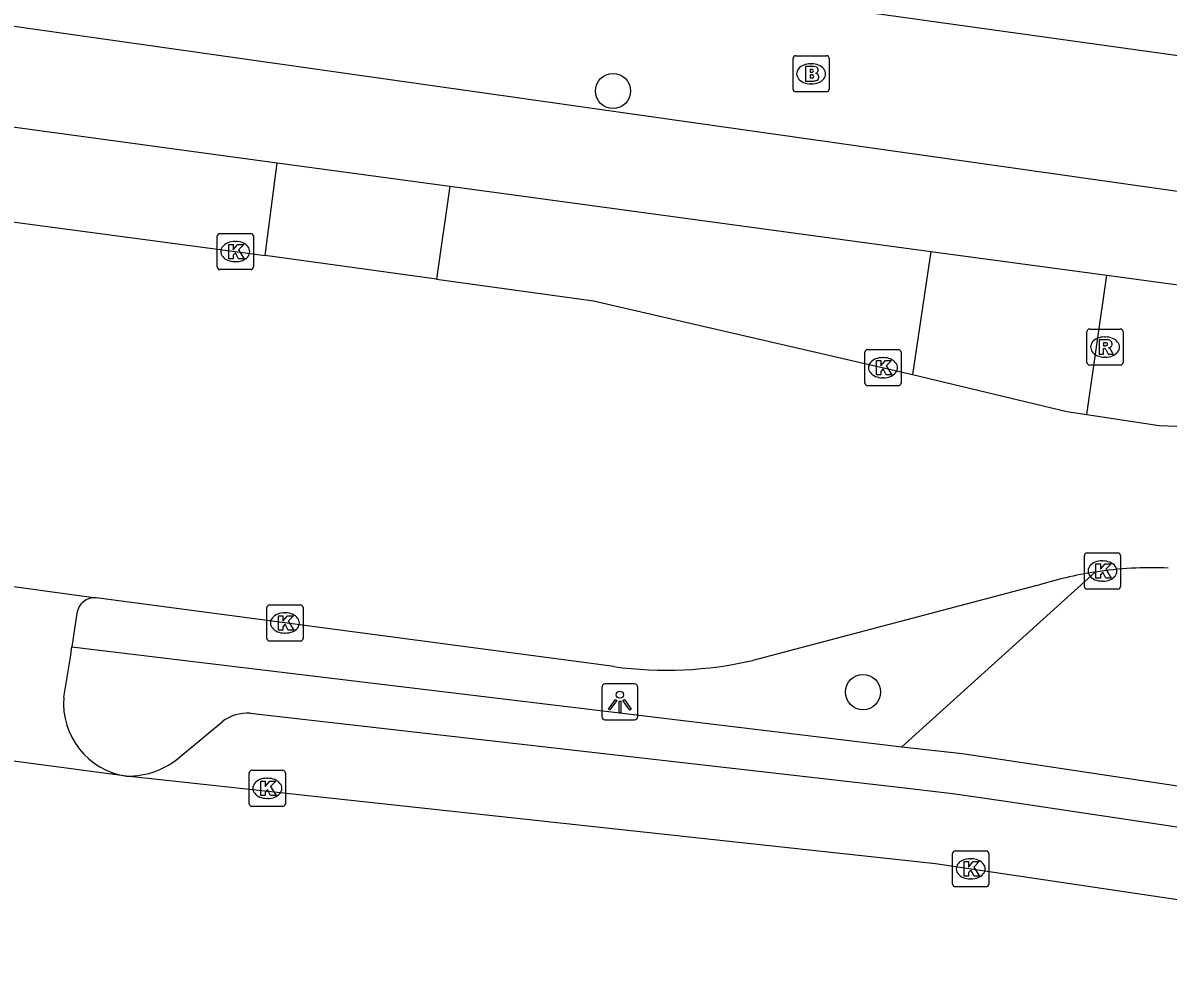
# Model space of a CAD drawing. Extents: x 161696 to 162377, y 380761 to 381673.
# Drawn here: x 161753.99 to 161785.73, y 380820.86 to 380846.95 of the extents above; entities that cross this region are included whole.
import ezdxf

# ---------------------------------------------------------------- set-up
doc = ezdxf.new("R2010")
doc.units = 0
for name, color, linetype in [('IMGEO_Berm_groen', 7, 'Continuous'), ('IMGEO_Boom', 7, 'Continuous'), ('IMGEO_Brandkraan', 7, 'Continuous'), ('IMGEO_Fietspad_gesloten', 7, 'Continuous'), ('IMGEO_Kolk', 7, 'Continuous'), ('IMGEO_Lichtpunt', 7, 'Continuous'), ('IMGEO_Rijbaan_lokaal_gesloten', 7, 'Continuous'), ('IMGEO_Rijbaan_lokaal_open', 7, 'Continuous'), ('IMGEO_Rioolput', 7, 'Continuous'), ('IMGEO_Voetpad_open', 7, 'Continuous')]:
    doc.layers.add(name, color=color, linetype=linetype)

msp = doc.modelspace()

# ---------------------------------------------------------------- linework, layer by layer
at = {"layer": 'IMGEO_Berm_groen'}
msp.add_lwpolyline([(161778.35, 380826.884), (161783.712, 380831.729)], dxfattribs=at)
at = {"layer": 'IMGEO_Boom'}
for centre in [(161770.346, 380845.061), (161777.276, 380828.401)]:
    msp.add_circle(centre, 0.489, dxfattribs=at)
at = {"layer": 'IMGEO_Brandkraan'}
for p, q in [((161775.337, 380845.111), (161775.337, 380845.963)), ((161775.412, 380846.037), (161776.264, 380846.037)), ((161776.338, 380845.963), (161776.338, 380845.111)), ((161775.825, 380845.817), (161775.85, 380845.817)), ((161775.848, 380845.257), (161775.823, 380845.257)), ((161776.264, 380845.037), (161775.412, 380845.037))]:
    msp.add_line(p, q, dxfattribs=at)
for points in [[(161775.337, 380845.111), (161775.337, 380845.963)], [(161775.412, 380846.037), (161776.264, 380846.037)], [(161776.338, 380845.963), (161776.338, 380845.111)], [(161775.685, 380845.737), (161775.685, 380845.337), (161775.898, 380845.337)], [(161775.916, 380845.737), (161775.685, 380845.737)], [(161775.864, 380845.656), (161775.81, 380845.656), (161775.81, 380845.58)], [(161775.81, 380845.58), (161775.863, 380845.58)], [(161775.872, 380845.504), (161775.81, 380845.504), (161775.81, 380845.423)], [(161775.81, 380845.423), (161775.872, 380845.423)], [(161776.264, 380845.037), (161775.412, 380845.037)]]:
    msp.add_lwpolyline(points, dxfattribs=at)
for centre, radius, start, end in [((161775.414, 380845.961), 0.0765, 91.552, 178.448), ((161775.414, 380845.961), 0.0765, 91.552, 178.448), ((161776.262, 380845.961), 0.0765, 1.552, 88.448), ((161776.262, 380845.961), 0.0765, 1.552, 88.448), ((161775.865, 380845.618), 0.0379, 267.8285, 90.9355), ((161775.92, 380845.592), 0.145, 59.4692, 91.5367), ((161775.945, 380845.639), 0.0922, 285.5137, 58.1501), ((161775.95, 380845.447), 0.105, 301.3115, 78.989), ((161775.873, 380845.463), 0.0404, 269.8759, 90.5077), ((161775.904, 380845.588), 0.251, 268.6676, 293.5347), ((161775.414, 380845.113), 0.0765, 181.552, 268.448), ((161775.414, 380845.113), 0.0765, 181.552, 268.448), ((161776.262, 380845.113), 0.0765, 271.552, 358.448), ((161776.262, 380845.113), 0.0765, 271.552, 358.448)]:
    msp.add_arc(centre, radius, start, end, dxfattribs=at)
for centre, major_axis, ratio, start_param, end_param in [((161775.824, 380845.537), (-0.387, 0.002), 0.722429, 4.712389, 7.853982), ((161775.849, 380845.537), (-0.39, 0.002), 0.717154, 1.570796, 4.712389)]:
    msp.add_ellipse(centre, major_axis=major_axis, ratio=ratio, start_param=start_param, end_param=end_param, dxfattribs=at)
at = {"layer": 'IMGEO_Fietspad_gesloten'}
for points in [[(161727.211, 380850.651), (161728.707, 380850.417), (161814.608, 380838.224)], [(161748.468, 380844.777), (161761.032, 380843.073)], [(161765.825, 380842.423), (161779.16, 380840.616)], [(161784.037, 380839.954), (161792.152, 380838.855)]]:
    msp.add_lwpolyline(points, dxfattribs=at)
at = {"layer": 'IMGEO_Kolk'}
for p, q in [((161759.448, 380841.11), (161760.3, 380841.11)), ((161759.373, 380840.184), (161759.373, 380841.036)), ((161759.861, 380840.89), (161759.886, 380840.89)), ((161760.374, 380841.036), (161760.374, 380840.184)), ((161759.884, 380840.33), (161759.859, 380840.33)), ((161760.3, 380840.11), (161759.448, 380840.11)), ((161777.33, 380836.966), (161777.33, 380837.818)), ((161777.405, 380837.892), (161778.257, 380837.892)), ((161777.818, 380837.672), (161777.843, 380837.672)), ((161778.331, 380837.818), (161778.331, 380836.966)), ((161777.841, 380837.112), (161777.816, 380837.112)), ((161778.257, 380836.892), (161777.405, 380836.892)), ((161783.49, 380832.257), (161784.342, 380832.257)), ((161783.415, 380831.331), (161783.415, 380832.183)), ((161783.903, 380832.037), (161783.928, 380832.037)), ((161784.416, 380832.183), (161784.416, 380831.331)), ((161783.926, 380831.477), (161783.901, 380831.477)), ((161784.342, 380831.257), (161783.49, 380831.257)), ((161760.75, 380829.89), (161760.75, 380830.742)), ((161760.825, 380830.816), (161761.677, 380830.816)), ((161761.751, 380830.742), (161761.751, 380829.89)), ((161761.238, 380830.596), (161761.263, 380830.596)), ((161761.261, 380830.036), (161761.236, 380830.036)), ((161761.677, 380829.816), (161760.825, 380829.816)), ((161760.336, 380826.233), (161761.188, 380826.233)), ((161760.261, 380825.307), (161760.261, 380826.159)), ((161760.749, 380826.013), (161760.774, 380826.013)), ((161761.262, 380826.159), (161761.262, 380825.307)), ((161761.188, 380825.233), (161760.336, 380825.233)), ((161760.772, 380825.453), (161760.747, 380825.453)), ((161779.836, 380824.002), (161780.688, 380824.002)), ((161779.761, 380823.076), (161779.761, 380823.928)), ((161780.249, 380823.782), (161780.274, 380823.782)), ((161780.762, 380823.928), (161780.762, 380823.076)), ((161780.272, 380823.222), (161780.247, 380823.222)), ((161780.688, 380823.002), (161779.836, 380823.002))]:
    msp.add_line(p, q, dxfattribs=at)
for points in [[(161759.448, 380841.11), (161760.3, 380841.11)], [(161759.373, 380840.184), (161759.373, 380841.036)], [(161759.694, 380840.81), (161759.817, 380840.81), (161759.817, 380840.659), (161759.947, 380840.81), (161760.111, 380840.81), (161759.965, 380840.659), (161760.118, 380840.41), (161759.966, 380840.41), (161759.881, 380840.574), (161759.817, 380840.507), (161759.817, 380840.41), (161759.694, 380840.41), (161759.694, 380840.81)], [(161760.374, 380841.036), (161760.374, 380840.184)], [(161760.3, 380840.11), (161759.448, 380840.11)], [(161777.33, 380836.966), (161777.33, 380837.818)], [(161777.405, 380837.892), (161778.257, 380837.892)], [(161778.331, 380837.818), (161778.331, 380836.966)], [(161777.651, 380837.592), (161777.774, 380837.592), (161777.774, 380837.441), (161777.904, 380837.592), (161778.068, 380837.592), (161777.922, 380837.441), (161778.075, 380837.192), (161777.923, 380837.192), (161777.838, 380837.356), (161777.774, 380837.289), (161777.774, 380837.192), (161777.651, 380837.192), (161777.651, 380837.592)], [(161778.257, 380836.892), (161777.405, 380836.892)], [(161783.49, 380832.257), (161784.342, 380832.257)], [(161783.415, 380831.331), (161783.415, 380832.183)], [(161783.736, 380831.957), (161783.859, 380831.957), (161783.859, 380831.806), (161783.989, 380831.957), (161784.153, 380831.957), (161784.007, 380831.806), (161784.16, 380831.557), (161784.008, 380831.557), (161783.923, 380831.721), (161783.859, 380831.654), (161783.859, 380831.557), (161783.736, 380831.557), (161783.736, 380831.957)], [(161784.416, 380832.183), (161784.416, 380831.331)], [(161784.342, 380831.257), (161783.49, 380831.257)], [(161760.75, 380829.89), (161760.75, 380830.742)], [(161760.825, 380830.816), (161761.677, 380830.816)], [(161761.751, 380830.742), (161761.751, 380829.89)], [(161761.071, 380830.516), (161761.194, 380830.516), (161761.194, 380830.365), (161761.324, 380830.516), (161761.488, 380830.516), (161761.342, 380830.365), (161761.495, 380830.116), (161761.343, 380830.116), (161761.258, 380830.28), (161761.194, 380830.213), (161761.194, 380830.116), (161761.071, 380830.116), (161761.071, 380830.516)], [(161761.677, 380829.816), (161760.825, 380829.816)], [(161760.336, 380826.233), (161761.188, 380826.233)], [(161760.261, 380825.307), (161760.261, 380826.159)], [(161760.582, 380825.933), (161760.705, 380825.933), (161760.705, 380825.782), (161760.835, 380825.933), (161760.999, 380825.933), (161760.853, 380825.782), (161761.006, 380825.533), (161760.854, 380825.533), (161760.769, 380825.697), (161760.705, 380825.63), (161760.705, 380825.533), (161760.582, 380825.533), (161760.582, 380825.933)], [(161761.262, 380826.159), (161761.262, 380825.307)], [(161761.188, 380825.233), (161760.336, 380825.233)], [(161779.836, 380824.002), (161780.688, 380824.002)], [(161779.761, 380823.076), (161779.761, 380823.928)], [(161780.082, 380823.702), (161780.205, 380823.702), (161780.205, 380823.551), (161780.335, 380823.702), (161780.499, 380823.702), (161780.353, 380823.551), (161780.506, 380823.302), (161780.354, 380823.302), (161780.269, 380823.466), (161780.205, 380823.399), (161780.205, 380823.302), (161780.082, 380823.302), (161780.082, 380823.702)], [(161780.762, 380823.928), (161780.762, 380823.076)], [(161780.688, 380823.002), (161779.836, 380823.002)]]:
    msp.add_lwpolyline(points, dxfattribs=at)
for centre, start, end in [((161759.45, 380841.034), 91.552, 178.448), ((161759.45, 380841.034), 91.552, 178.448), ((161760.298, 380841.034), 1.552, 88.448), ((161760.298, 380841.034), 1.552, 88.448), ((161759.45, 380840.186), 181.552, 268.448), ((161759.45, 380840.186), 181.552, 268.448), ((161760.298, 380840.186), 271.552, 358.448), ((161760.298, 380840.186), 271.552, 358.448), ((161777.407, 380837.816), 91.552, 178.448), ((161777.407, 380837.816), 91.552, 178.448), ((161778.255, 380837.816), 1.552, 88.448), ((161778.255, 380837.816), 1.552, 88.448), ((161777.407, 380836.968), 181.552, 268.448), ((161777.407, 380836.968), 181.552, 268.448), ((161778.255, 380836.968), 271.552, 358.448), ((161778.255, 380836.968), 271.552, 358.448), ((161783.492, 380832.181), 91.552, 178.448), ((161783.492, 380832.181), 91.552, 178.448), ((161784.34, 380832.181), 1.552, 88.448), ((161784.34, 380832.181), 1.552, 88.448), ((161783.492, 380831.333), 181.552, 268.448), ((161783.492, 380831.333), 181.552, 268.448), ((161784.34, 380831.333), 271.552, 358.448), ((161784.34, 380831.333), 271.552, 358.448), ((161760.827, 380830.74), 91.552, 178.448), ((161760.827, 380830.74), 91.552, 178.448), ((161761.675, 380830.74), 1.552, 88.448), ((161761.675, 380830.74), 1.552, 88.448), ((161760.827, 380829.892), 181.552, 268.448), ((161760.827, 380829.892), 181.552, 268.448), ((161761.675, 380829.892), 271.552, 358.448), ((161761.675, 380829.892), 271.552, 358.448), ((161760.338, 380826.157), 91.552, 178.448), ((161760.338, 380826.157), 91.552, 178.448), ((161761.186, 380826.157), 1.552, 88.448), ((161761.186, 380826.157), 1.552, 88.448), ((161760.338, 380825.309), 181.552, 268.448), ((161760.338, 380825.309), 181.552, 268.448), ((161761.186, 380825.309), 271.552, 358.448), ((161761.186, 380825.309), 271.552, 358.448), ((161779.838, 380823.926), 91.552, 178.448), ((161779.838, 380823.926), 91.552, 178.448), ((161780.686, 380823.926), 1.552, 88.448), ((161780.686, 380823.926), 1.552, 88.448), ((161779.838, 380823.078), 181.552, 268.448), ((161779.838, 380823.078), 181.552, 268.448), ((161780.686, 380823.078), 271.552, 358.448), ((161780.686, 380823.078), 271.552, 358.448)]:
    msp.add_arc(centre, 0.0765, start, end, dxfattribs=at)
for centre, major_axis, ratio, start_param, end_param in [((161759.86, 380840.61), (-0.387, 0.002), 0.722429, 4.712389, 7.853982), ((161759.885, 380840.61), (-0.39, 0.002), 0.717154, 1.570796, 4.712389), ((161777.817, 380837.392), (-0.387, 0.002), 0.722429, 4.712389, 7.853982), ((161777.842, 380837.392), (-0.39, 0.002), 0.717154, 1.570796, 4.712389), ((161783.902, 380831.757), (-0.387, 0.002), 0.722429, 4.712389, 7.853982), ((161783.927, 380831.757), (-0.39, 0.002), 0.717154, 1.570796, 4.712389), ((161761.237, 380830.316), (-0.387, 0.002), 0.722429, 4.712389, 7.853982), ((161761.262, 380830.316), (-0.39, 0.002), 0.717154, 1.570796, 4.712389), ((161760.748, 380825.733), (-0.387, 0.002), 0.722429, 4.712389, 7.853982), ((161760.773, 380825.733), (-0.39, 0.002), 0.717154, 1.570796, 4.712389), ((161780.248, 380823.502), (-0.387, 0.002), 0.722429, 4.712389, 7.853982), ((161780.273, 380823.502), (-0.39, 0.002), 0.717154, 1.570796, 4.712389)]:
    msp.add_ellipse(centre, major_axis=major_axis, ratio=ratio, start_param=start_param, end_param=end_param, dxfattribs=at)
at = {"layer": 'IMGEO_Lichtpunt'}
for p, q in [((161770.036, 380828.531), (161770.036, 380827.724)), ((161770.036, 380828.531), (161770.036, 380827.724)), ((161770.938, 380828.626), (161770.13, 380828.626)), ((161770.938, 380828.626), (161770.13, 380828.626)), ((161771.032, 380827.724), (161771.032, 380828.531)), ((161771.032, 380827.724), (161771.032, 380828.531)), ((161770.13, 380827.63), (161770.938, 380827.63)), ((161770.13, 380827.63), (161770.938, 380827.63))]:
    msp.add_line(p, q, dxfattribs=at)
for points in [[(161770.41, 380828.195), (161770.449, 380828.167), (161770.261, 380827.905), (161770.223, 380827.932), (161770.41, 380828.195)], [(161770.512, 380828.147), (161770.559, 380828.147), (161770.559, 380827.825), (161770.512, 380827.825), (161770.512, 380828.147)], [(161770.622, 380828.167), (161770.66, 380828.194), (161770.847, 380827.932), (161770.808, 380827.904), (161770.622, 380828.167)]]:
    msp.add_lwpolyline(points, dxfattribs=at)
msp.add_circle((161770.535, 380828.329), 0.0994, dxfattribs=at)
for centre, start, end in [((161770.13, 380828.531), 90, 180), ((161770.13, 380828.531), 90, 180), ((161770.938, 380828.531), 0, 90), ((161770.938, 380828.531), 0, 90), ((161770.13, 380827.724), 180, 270), ((161770.13, 380827.724), 180, 270), ((161770.938, 380827.724), 270, 0), ((161770.938, 380827.724), 270, 360)]:
    msp.add_arc(centre, 0.0946, start, end, dxfattribs=at)
at = {"layer": 'IMGEO_Rijbaan_lokaal_gesloten'}
for points in [[(161748.203, 380842.166), (161760.703, 380840.499)], [(161765.448, 380839.845), (161760.703, 380840.499)], [(161765.448, 380839.845), (161769.809, 380839.248), (161778.65, 380837.202)], [(161778.65, 380837.202), (161782.925, 380836.182), (161783.485, 380836.096)], [(161783.485, 380836.096), (161785.483, 380835.791), (161791.966, 380835.54)], [(161746.255, 380832.357), (161756.016, 380831.01)], [(161782.097, 380831.351), (161774.223, 380829.278)], [(161770.37, 380829.107), (161756.016, 380831.01)], [(161756.857, 380826.07), (161745.638, 380827.554)], [(161798.009, 380820.862), (161779.286, 380823.639), (161756.857, 380826.07)]]:
    msp.add_lwpolyline(points, dxfattribs=at)
for centre, radius, start, end in [((161785.285, 380821.368), 10.479, 98.6342, 107.7123), ((161785.276, 380821.429), 10.418, 87.4761, 98.6357), ((161771.828, 380839.74), 10.733, 262.1905, 282.8919)]:
    msp.add_arc(centre, radius, start, end, dxfattribs=at)
at = {"layer": 'IMGEO_Rijbaan_lokaal_open'}
for points in [[(161760.703, 380840.499), (161761.032, 380843.073)], [(161761.032, 380843.073), (161765.825, 380842.423)], [(161765.825, 380842.423), (161765.448, 380839.845)], [(161779.16, 380840.616), (161778.65, 380837.202)], [(161779.16, 380840.616), (161784.037, 380839.954)], [(161783.485, 380836.096), (161784.037, 380839.954)], [(161755.48, 380830.591), (161755.344, 380829.652)], [(161755.119, 380828.26), (161755.303, 380829.365), (161755.344, 380829.652)]]:
    msp.add_lwpolyline(points, dxfattribs=at)
for centre, radius, start, end in [((161755.975, 380830.51), 0.502, 85.3552, 170.6754), ((161757.149, 380828.086), 2.037, 175.1135, 261.758)]:
    msp.add_arc(centre, radius, start, end, dxfattribs=at)
at = {"layer": 'IMGEO_Rioolput'}
for p, q in [((161783.486, 380837.538), (161783.486, 380838.39)), ((161783.561, 380838.464), (161784.413, 380838.464)), ((161784.487, 380838.39), (161784.487, 380837.538)), ((161783.974, 380838.244), (161783.999, 380838.244)), ((161783.997, 380837.684), (161783.972, 380837.684)), ((161784.413, 380837.464), (161783.561, 380837.464))]:
    msp.add_line(p, q, dxfattribs=at)
for points in [[(161783.486, 380837.538), (161783.486, 380838.39)], [(161783.561, 380838.464), (161784.413, 380838.464)], [(161784.487, 380838.39), (161784.487, 380837.538)], [(161784.075, 380838.162), (161783.823, 380838.164), (161783.823, 380837.764)], [(161784.001, 380838.083), (161783.947, 380838.083), (161783.947, 380838.002)], [(161783.947, 380838.002), (161783.999, 380838.002)], [(161783.823, 380837.764), (161783.947, 380837.764), (161783.947, 380837.926), (161783.958, 380837.926)], [(161784.005, 380837.897), (161784.076, 380837.764), (161784.216, 380837.764), (161784.151, 380837.89)], [(161784.413, 380837.464), (161783.561, 380837.464)]]:
    msp.add_lwpolyline(points, dxfattribs=at)
for centre, radius, start, end in [((161783.563, 380838.388), 0.0765, 91.552, 178.448), ((161783.563, 380838.388), 0.0765, 91.552, 178.448), ((161784.411, 380838.388), 0.0765, 1.552, 88.448), ((161784.411, 380838.388), 0.0765, 1.552, 88.448), ((161783.983, 380838.191), 0.19, 274.7715, 282.9687), ((161784.007, 380837.987), 0.0964, 77.0061, 93.1865), ((161784.021, 380838.044), 0.0378, 276.6634, 79.6772), ((161784.074, 380838.052), 0.109, 350.3612, 89.416), ((161784.072, 380838.052), 0.112, 277.5842, 350.9817), ((161784.056, 380837.837), 0.108, 29.5134, 73.7905), ((161783.957, 380837.873), 0.0533, 26.0293, 88.6989), ((161783.563, 380837.54), 0.0765, 181.552, 268.448), ((161783.563, 380837.54), 0.0765, 181.552, 268.448), ((161784.411, 380837.54), 0.0765, 271.552, 358.448), ((161784.411, 380837.54), 0.0765, 271.552, 358.448)]:
    msp.add_arc(centre, radius, start, end, dxfattribs=at)
for centre, major_axis, ratio, start_param, end_param in [((161783.973, 380837.964), (-0.387, 0.002), 0.722429, 4.712389, 7.853982), ((161783.998, 380837.964), (-0.39, 0.002), 0.717154, 1.570796, 4.712389)]:
    msp.add_ellipse(centre, major_axis=major_axis, ratio=ratio, start_param=start_param, end_param=end_param, dxfattribs=at)
at = {"layer": 'IMGEO_Voetpad_open'}
for points in [[(161723.616, 380854.735), (161815.09, 380842)], [(161755.344, 380829.652), (161778.35, 380826.884)], [(161760.288, 380827.82), (161778.194, 380825.773), (161779.754, 380825.592), (161781.176, 380825.391), (161795.041, 380823.308)], [(161758.375, 380826.633), (161759.511, 380827.579)], [(161778.35, 380826.884), (161780.025, 380826.7), (161781.325, 380826.507), (161795.206, 380824.413)]]:
    msp.add_lwpolyline(points, dxfattribs=at)
for centre, radius, start, end in [((161760.236, 380826.613), 1.208, 87.5546, 126.9098), ((161756.888, 380828.314), 2.244, 269.2034, 311.4945)]:
    msp.add_arc(centre, radius, start, end, dxfattribs=at)

doc.saveas('drawing.dxf')
